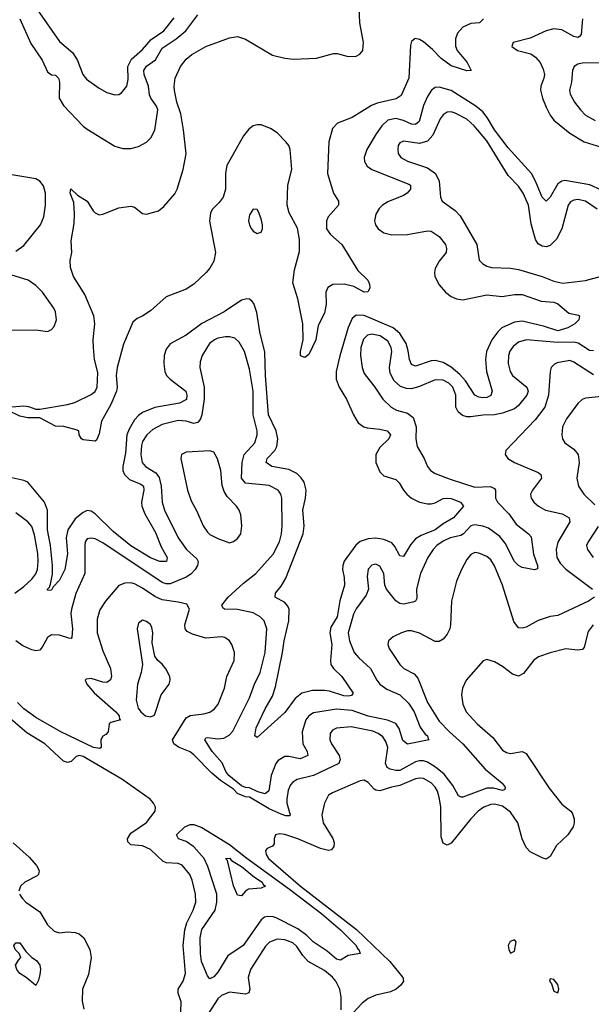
# Model space of a CAD drawing. Header units: inches. Extents: x 2001573 to 2220545, y 644482 to 846830.
# Tile 375 of 656: x 2073809 to 2076699, y 753494 to 758466. Entities that reach past the tile are written whole.
import ezdxf

# ---------------------------------------------------------------- set-up
doc = ezdxf.new("R2010")
doc.units = ezdxf.units.IN
doc.header["$MEASUREMENT"] = 0
doc.layers.add('C0775', color=7, linetype='Continuous')

msp = doc.modelspace()

# ---------------------------------------------------------------- linework, layer by layer
at = {"layer": 'C0775', "color": 5}
for points, elevation in [([(2073770, 756511.8), (2073830, 756515.8), (2073853.3, 756513.3), (2073890, 756498.7), (2073910, 756498.9), (2074050, 756523), (2074087.9, 756532.1), (2074170, 756573.6), (2074190, 756588.7), (2074201, 756610), (2074203.6, 756683.6), (2074186.9, 756750), (2074182, 756810), (2074180.3, 756850), (2074188.8, 756930), (2074184.2, 756970), (2074138.5, 757078.5), (2074081.2, 757170), (2074065.9, 757214.1), (2074064.9, 757250), (2074072.5, 757290), (2074069.1, 757350), (2074083.7, 757436.3), (2074085.6, 757485.6), (2074082.6, 757542.6), (2074064.4, 757590), (2074068, 757612), (2074100.4, 757580.4), (2074150, 757550.2), (2074180.2, 757500.2), (2074190.1, 757490.1), (2074210, 757481.1), (2074230, 757483.9), (2074310, 757515.6), (2074370, 757524), (2074390, 757519), (2074430, 757487.8), (2074450, 757483.9), (2074510, 757500.5), (2074537.9, 757522.1), (2074593.2, 757586.8), (2074605.4, 757610), (2074635.7, 757710), (2074650.7, 757789.3), (2074637.6, 757910), (2074622.8, 757990), (2074603.5, 758050), (2074592.3, 758107.7), (2074589.6, 758130.4), (2074594.7, 758170), (2074621.8, 758230), (2074650, 758266.3), (2074679, 758290), (2074750, 758330.1), (2074870, 758373.6), (2074910, 758380.9), (2074950, 758367), (2075086.4, 758286.4), (2075150, 758271), (2075193.1, 758266.9), (2075310, 758272.5), (2075394.8, 758294.8), (2075414.5, 758294.5), (2075470, 758280.6), (2075510, 758281.6), (2075528.9, 758291.1), (2075543.1, 758310), (2075546.6, 758350), (2075529.1, 758450), (2075523.5, 758570)], 280), ([(2073898, 758518), (2074010, 758356), (2074078.3, 758298.3), (2074100.7, 758260.7), (2074128.2, 758190), (2074145.9, 758165.9), (2074210, 758119.5), (2074250, 758098.4), (2074290, 758086.4), (2074310, 758088), (2074323.3, 758096.7), (2074350, 758130.7), (2074356.8, 758163.2), (2074356, 758230), (2074373.8, 758266.2), (2074430, 758315.9), (2074474.4, 758365.6), (2074537.4, 758410), (2074590, 758475.5)], 340), ([(2076154.4, 758470), (2076134, 758450), (2076090, 758446.6), (2076050, 758428.7), (2076021.9, 758398.1), (2076012.3, 758370), (2076012.5, 758332.5), (2076020.4, 758310), (2076071.1, 758250), (2076091.1, 758208.9), (2076070, 758207.6), (2075990, 758232.9), (2075939.1, 758270), (2075895.4, 758315.4), (2075850, 758353.4), (2075830, 758366.8), (2075809, 758371), (2075790, 758355.1), (2075785, 758335), (2075776.4, 758170), (2075737, 758083), (2075713, 758067), (2075615.5, 758044.5), (2075587.2, 758032.8), (2075490, 757971.8), (2075415.7, 757944.3), (2075390, 757915.9), (2075371.4, 757850), (2075365, 757690), (2075395.3, 757590), (2075421.5, 757550), (2075421.1, 757530), (2075368.3, 757470), (2075359.6, 757450), (2075360.1, 757410), (2075380.7, 757380.7), (2075437.6, 757330), (2075518.8, 757198.7), (2075569.1, 757150), (2075577.4, 757130), (2075579.3, 757110), (2075568.4, 757091.6), (2075550.1, 757089.9), (2075498.3, 757118.3), (2075450, 757131.2), (2075391.7, 757128.3), (2075366.4, 757113.6), (2075357.4, 757090), (2075358, 757030), (2075350, 756984.5), (2075317.8, 756922.2), (2075305.3, 756850), (2075290, 756814), (2075270, 756775.1), (2075250, 756760.3), (2075228.5, 756768.5), (2075228.4, 756790), (2075242.1, 756850), (2075240.2, 756930), (2075215.8, 757055.8), (2075190, 757138), (2075197.9, 757202.1), (2075224.1, 757295.9), (2075223.4, 757356.6), (2075213.5, 757413.5), (2075170.8, 757490), (2075161.2, 757530), (2075164.4, 757630), (2075184.6, 757710), (2075176.9, 757810), (2075169.1, 757830), (2075154.1, 757850), (2075110, 757894), (2075077.2, 757917.2), (2075030, 757934.8), (2075010, 757935), (2074990, 757929.3), (2074966.8, 757913.2), (2074940.1, 757879.9), (2074856, 757730), (2074849, 757691), (2074849.3, 757610), (2074837.3, 757570), (2074817.3, 757542.7), (2074784.3, 757510), (2074773.1, 757490), (2074768, 757448), (2074799.1, 757290), (2074790, 757246), (2074770, 757211.2), (2074751.9, 757190), (2074690, 757129.8), (2074650, 757105.6), (2074550, 757065.7), (2074470, 756995), (2074431.6, 756970), (2074402.7, 756957.3), (2074381.7, 756938.3), (2074333, 756827), (2074302.1, 756710), (2074295.9, 756670), (2074302.4, 756610), (2074297.9, 756590), (2074270, 756522.4), (2074222.1, 756437.9), (2074210, 756374), (2074197.1, 756342.9), (2074190, 756337.2), (2074130, 756345.2), (2074122, 756350), (2074109, 756370), (2074108, 756390), (2074095.1, 756395.1), (2074031.9, 756411.9), (2073990, 756414), (2073910, 756455.6), (2073850, 756454.8), (2073810, 756464.4), (2073754, 756490)], 280), ([(2073810, 758471.1), (2073865.8, 758345.8), (2073922.2, 758262.2), (2073950, 758202), (2073970, 758188.2), (2073990, 758185.2), (2074005.8, 758170), (2074010.6, 758150), (2074008.1, 758070), (2074030, 758032), (2074130, 757927.8), (2074150, 757912.4), (2074290, 757827.6), (2074330, 757815.8), (2074370, 757815.2), (2074410, 757825.6), (2074450, 757847.1), (2074471.6, 757870), (2074492.3, 757907.7), (2074507.6, 758010), (2074500.9, 758030), (2074472.4, 758070), (2074466, 758086), (2074460.3, 758130), (2074437.9, 758190), (2074436.3, 758210), (2074449.2, 758230.8), (2074496.2, 758263.8), (2074530, 758322.4), (2074600.6, 758370), (2074648.4, 758410), (2074710.3, 758489.7)], 320), ([(2076653.6, 758470), (2076648, 758392), (2076639.2, 758380.8), (2076630, 758376.2), (2076610, 758381.1), (2076550, 758415.2), (2076510, 758420.2), (2076470, 758410.5), (2076390, 758373.4), (2076310, 758353.2), (2076303.1, 758350), (2076297.6, 758330), (2076325.5, 758310), (2076393.3, 758293.3), (2076417.2, 758277.1), (2076440.1, 758250), (2076455.9, 758215.9), (2076461.7, 758190), (2076459.4, 758170), (2076444.1, 758130), (2076442.6, 758110), (2076451.3, 758070), (2076470, 758023.6), (2076490, 757983.9), (2076510, 757958.9), (2076590, 757892.3), (2076663.2, 757850), (2076750, 757822.9)], 320), ([(2076751.1, 758248.9), (2076652.7, 758247.3), (2076630, 758242.2), (2076612.2, 758230), (2076603.5, 758210), (2076598.3, 758150), (2076589.3, 758110), (2076592.2, 758090), (2076614.4, 758050), (2076644.2, 758010), (2076670, 757984.2), (2076717.7, 757957.7)], 340), ([(2076750, 757604.9), (2076691.5, 757631.5), (2076565.7, 757654.3), (2076549.1, 757650.9), (2076530, 757636.7), (2076490, 757569.8), (2076470, 757549.7), (2076450, 757569.8), (2076417.4, 757650), (2076396, 757690), (2076278.5, 757818.5), (2076209.4, 757909.4), (2076172.2, 757972.2), (2076150, 758000.4), (2076115.6, 758030), (2075990, 758107.9), (2075930, 758125.3), (2075910, 758123.9), (2075890.1, 758109.9), (2075870, 758077.8), (2075850, 758032), (2075828.9, 757951.1), (2075810, 757936.4), (2075790, 757938.7), (2075750, 757956.2), (2075710, 757966.3), (2075670, 757957.8), (2075640.3, 757930), (2075610.5, 757890), (2075564.5, 757810), (2075550.9, 757770), (2075552.7, 757750), (2075566.3, 757726.3), (2075590, 757710.2), (2075776.2, 757636.2), (2075784.7, 757630), (2075784.6, 757610), (2075768.5, 757590), (2075750, 757578), (2075670, 757546.2), (2075642.3, 757530), (2075626.7, 757513.3), (2075610, 757484.7), (2075602.6, 757450), (2075607.2, 757430), (2075620.7, 757410), (2075650, 757390.1), (2075690, 757380.1), (2075770, 757381), (2075870, 757399.3), (2075890, 757397.8), (2075930, 757372), (2075961.5, 757330), (2075967.5, 757310), (2075964.2, 757290), (2075930, 757246.9), (2075909.2, 757210), (2075905.6, 757190), (2075908.4, 757170), (2075930, 757126.5), (2075961.3, 757090), (2075990, 757067.7), (2076017, 757057), (2076050, 757052.1), (2076170, 757076.6), (2076247.8, 757067.8), (2076310, 757079.1), (2076350, 757078.9), (2076444.9, 757044.9), (2076510, 757039.9), (2076530, 757031.4), (2076584.6, 756984.6), (2076634, 756974), (2076639.1, 756970), (2076636.5, 756950), (2076614.9, 756930), (2076580.9, 756910), (2076530, 756894.8), (2076457.9, 756917.9), (2076350, 756943.3), (2076310, 756938.8), (2076246.7, 756910), (2076225.4, 756890), (2076196.2, 756850), (2076168.5, 756790), (2076164.5, 756750), (2076168.2, 756690), (2076197.5, 756590), (2076190, 756568.8), (2076170, 756558.3), (2076150, 756556.3), (2076130, 756559.3), (2076110, 756569.1), (2076061.9, 756641.9), (2076034.5, 756674.6), (2075990, 756710.8), (2075950, 756735), (2075910, 756744.6), (2075890, 756742.5), (2075810, 756716.3), (2075790, 756724.6), (2075779, 756750), (2075773.7, 756793.7), (2075762.8, 756830), (2075730, 756881.2), (2075696.7, 756910), (2075550, 756972.1), (2075510, 756973.2), (2075490, 756956.8), (2075470, 756911.9), (2075428.1, 756768.1), (2075409.7, 756690), (2075409.1, 756650), (2075423.9, 756610), (2075461.6, 756550), (2075495.7, 756470), (2075520.6, 756430), (2075549, 756410), (2075565, 756405), (2075630, 756398.8), (2075666, 756390), (2075683.2, 756370), (2075675.9, 756350), (2075630, 756305.5), (2075608.6, 756270), (2075609.7, 756229.7), (2075630, 756182.4), (2075650, 756161.9), (2075710, 756144.6), (2075727.7, 756127.7), (2075748.9, 756090), (2075766.3, 756070), (2075790, 756050.1), (2075830, 756029), (2075870, 756020.4), (2075890, 756021.1), (2075910, 756026.6), (2075950, 756047.8), (2075970, 756050.5), (2075990, 756047.7), (2076038, 756030), (2076052.2, 756010), (2076001.7, 755950), (2075950, 755920.6), (2075909.5, 755890), (2075838.6, 755861.4), (2075810, 755843.8), (2075785.4, 755814.6), (2075750, 755755), (2075730, 755758.7), (2075705.4, 755805.4), (2075690, 755823.7), (2075650, 755841.2), (2075610, 755848.4), (2075570, 755844.5), (2075530, 755831.2), (2075507.7, 755812.3), (2075450, 755731), (2075442.9, 755710), (2075440.7, 755690), (2075449, 755650), (2075450.8, 755610), (2075427.9, 755532.1), (2075414.5, 755450), (2075382.3, 755397.7), (2075377.7, 755370), (2075387.6, 755310), (2075380.1, 755230), (2075382.7, 755210), (2075395.2, 755190), (2075437.3, 755150), (2075495.2, 755064.7), (2075487.2, 755052.8), (2075469.3, 755050.7), (2075448.4, 755051.6), (2075374.8, 755074.8), (2075350, 755077.8), (2075290, 755078.2), (2075235.3, 755064.7), (2075201.8, 755038.2), (2075150, 754966.9), (2075010, 754841.6), (2074998, 754850), (2075004.6, 754890), (2075050, 754986), (2075087.3, 755050), (2075103, 755097), (2075138.3, 755270), (2075145.8, 755330), (2075169.9, 755430), (2075170.5, 755490), (2075165.2, 755505.2), (2075150, 755522.6), (2075101.1, 755550), (2075102, 755570), (2075130, 755605.2), (2075154.1, 755645.9), (2075242.9, 755870), (2075247.9, 755910), (2075241, 755990), (2075254.2, 756050), (2075257.3, 756090), (2075247.2, 756130), (2075232.3, 756152.3), (2075210, 756173.8), (2075170, 756193.8), (2075084.4, 756210), (2075055.3, 756230), (2075059.5, 756250), (2075098, 756290), (2075109.3, 756310), (2075113.9, 756350), (2075105.1, 756390), (2075067, 756470), (2075051.5, 756670), (2075047.5, 756787.5), (2075022.3, 756890), (2075007.3, 756987.3), (2074992.2, 757032.2), (2074983.7, 757043.7), (2074970, 757055.1), (2074957, 757057), (2074930, 757049.8), (2074842.2, 756990), (2074730, 756932.2), (2074650, 756873.1), (2074570, 756828.7), (2074550, 756802), (2074540.1, 756770), (2074537.4, 756730), (2074542, 756690), (2074551.6, 756670), (2074569.4, 756650), (2074648.7, 756590), (2074654.7, 756570), (2074651.8, 756548.2), (2074617, 756530), (2074491.8, 756508.2), (2074430, 756482.9), (2074410, 756467.9), (2074390, 756444.7), (2074361.7, 756398.3), (2074350.1, 756370), (2074343.5, 756276.4), (2074330.1, 756210), (2074331, 756190), (2074339.6, 756170), (2074364.2, 756144.2), (2074421, 756121), (2074434.8, 756110), (2074436.8, 756090), (2074424.4, 756030), (2074427.2, 756010), (2074442.3, 755970), (2074495.6, 755875.6), (2074523.6, 755803.6), (2074554.2, 755750), (2074550.3, 755730), (2074518, 755730), (2074470, 755748.2), (2074370, 755809.9), (2074281.3, 755881.3), (2074190, 755971), (2074170, 755984.9), (2074150, 755986.7), (2074130, 755977.3), (2074090, 755945.2), (2074052.5, 755890), (2074043.7, 755850), (2074051.2, 755768.8), (2074038, 755690), (2074010, 755635.8), (2073978.7, 755601.3), (2073970, 755584.5), (2073963.2, 755583.2), (2073950, 755586), (2073949.7, 755589.7), (2073960.2, 755599.8), (2073964.5, 755615.5), (2073974, 755666), (2073975, 755710), (2073964.9, 755810), (2073949.9, 755890.1), (2073949.9, 755990), (2073935.1, 756030), (2073849.9, 756129.9), (2073830, 756139.8), (2073770, 756152.7)], 320), ([(2076729, 757509), (2076670, 757549.9), (2076630, 757558.6), (2076610, 757555), (2076594.2, 757545.8), (2076582.3, 757530), (2076550.1, 757409.9), (2076522.8, 757357.2), (2076490, 757325.5), (2076470, 757319.8), (2076450, 757322), (2076430, 757334.5), (2076416, 757356), (2076394.4, 757434.4), (2076381.5, 757530), (2076355, 757590), (2076330, 757625.3), (2076278.6, 757678.6), (2076170, 757854.4), (2076106.3, 757930), (2076070, 757963.6), (2076010, 757994.5), (2075990, 758000.2), (2075970, 757998.5), (2075950, 757986.2), (2075934.1, 757965.9), (2075897.2, 757882.8), (2075870, 757853.1), (2075830, 757841.1), (2075750, 757852.7), (2075730, 757844.5), (2075722.7, 757830), (2075720.2, 757810), (2075722.8, 757790), (2075736, 757770), (2075770, 757752.1), (2075870, 757718), (2075911.6, 757690), (2075930.1, 757650), (2075936.5, 757570), (2075944.6, 757550), (2076010, 757502.6), (2076035.6, 757475.6), (2076120.6, 757330), (2076132.4, 757252.4), (2076150, 757233.7), (2076170, 757221.1), (2076194, 757214), (2076290, 757211.4), (2076330, 757204.2), (2076450, 757168.4), (2076510, 757145.4), (2076555.1, 757135), (2076670, 757149.6), (2076750, 757170.1)], 340), ([(2073790, 757296.3), (2073830, 757326.5), (2073913.7, 757430), (2073930.3, 757469.7), (2073939.3, 757530), (2073940.1, 757590), (2073930, 757627.6), (2073910.4, 757650), (2073890, 757661.7), (2073728.4, 757690)], 320), ([(2073730, 756897.4), (2073890, 756899.6), (2073950, 756892.2), (2073970, 756901.6), (2073983.1, 756916.9), (2073995.3, 756950), (2073990.7, 756990), (2073981.8, 757010), (2073923.8, 757090), (2073890, 757123.7), (2073852, 757150), (2073770, 757176)], 320), ([(2076710, 756794.2), (2076690, 756794.9), (2076631.7, 756831.7), (2076610, 756838.3), (2076530, 756835.4), (2076370.7, 756849.3), (2076330, 756837.5), (2076304, 756816), (2076287.5, 756792.5), (2076280.4, 756770), (2076278.5, 756730), (2076288.7, 756690), (2076300.6, 756670), (2076372.3, 756610), (2076379.4, 756590), (2076373, 756570), (2076330, 756517), (2076310, 756500.2), (2076250, 756479.1), (2076210, 756470.4), (2076150, 756468.2), (2076090, 756459.9), (2076070, 756460.2), (2076048, 756468), (2076026.4, 756486.4), (2076014.2, 756510), (2076013.4, 756570), (2075998, 756610), (2075979.1, 756630), (2075950, 756645.2), (2075910, 756648.1), (2075830, 756613.6), (2075790, 756602.4), (2075763.7, 756603.7), (2075733.9, 756613.9), (2075701.8, 756641.8), (2075681.3, 756681.3), (2075678, 756710), (2075690.4, 756790), (2075687.4, 756810), (2075670, 756842.5), (2075632.1, 756870), (2075590, 756878.4), (2075566.9, 756873.1), (2075546.7, 756853.3), (2075534.3, 756810), (2075532.5, 756770), (2075539.7, 756710), (2075550, 756679.3), (2075604.9, 756610), (2075644.9, 756550), (2075686.7, 756510), (2075714.6, 756494.6), (2075770, 756479.3), (2075797.4, 756457.5), (2075813.4, 756410), (2075812.4, 756350), (2075819, 756310), (2075854, 756250), (2075870.4, 756210), (2075886, 756190), (2075910, 756174.9), (2075985.5, 756145.5), (2076110, 756105.9), (2076188.6, 756108.6), (2076210, 756098.9), (2076215.2, 756090), (2076215, 756050), (2076223.7, 756030), (2076281, 755970), (2076318.6, 755918.6), (2076382, 755870), (2076394.1, 755854.1), (2076406.7, 755766.7), (2076426.4, 755710), (2076426.8, 755693.2), (2076411.7, 755688.3), (2076350, 755700.3), (2076330, 755709.8), (2076309.9, 755729.9), (2076262.5, 755822.5), (2076235.7, 755855.7), (2076178.2, 755898.2), (2076150, 755909), (2076110, 755915.5), (2076089.8, 755910.2), (2076052.6, 755870), (2076038.4, 755861.6), (2075984.4, 755850), (2075950, 755832.8), (2075917.4, 755810), (2075898.6, 755790), (2075871.7, 755750), (2075834.5, 755670), (2075814.6, 755590), (2075816.1, 755543.9), (2075810.1, 755529.9), (2075796, 755524), (2075750, 755515.2), (2075730, 755518.7), (2075710, 755531.7), (2075662.6, 755590), (2075655, 755610), (2075650.5, 755670), (2075630, 755705.7), (2075610, 755716.1), (2075590, 755711.9), (2075570, 755691.5), (2075565.4, 755654.6), (2075572.7, 755590), (2075560.7, 755559.3), (2075510, 755490.8), (2075496.2, 755463.8), (2075470.1, 755370), (2075475.8, 755330), (2075499.8, 755270), (2075522.8, 755242.8), (2075582.4, 755190), (2075613.9, 755130), (2075630, 755110.2), (2075665.7, 755085.7), (2075730, 755057), (2075774.6, 755014.6), (2075803.1, 754970), (2075833.2, 754893.2), (2075858.8, 754858.8), (2075870.3, 754850), (2075873.8, 754833.8), (2075878.8, 754830), (2075770, 754807), (2075746.7, 754826.7), (2075727.4, 754887.4), (2075710, 754911.1), (2075668, 754928), (2075570, 754948.6), (2075490, 754977.5), (2075410, 754984.8), (2075294.2, 754965.8), (2075270, 754951.3), (2075256, 754930), (2075237.8, 754870), (2075240.5, 754810), (2075261.5, 754770), (2075266.4, 754750), (2075226.8, 754733.2), (2075170, 754745.8), (2075150, 754745.6), (2075115.3, 754724.7), (2075104.2, 754710), (2075080.8, 754650), (2075068.6, 754571.4), (2075050, 754556.9), (2075012.8, 754567.2), (2074970, 754587.3), (2074950, 754588.4), (2074930, 754597.4), (2074865.8, 754650), (2074851.9, 754670), (2074833.2, 754713.3), (2074782, 754770), (2074744.1, 754830), (2074750, 754839.5), (2074759.1, 754840.9), (2074810, 754834.4), (2074841.8, 754838.2), (2074867.6, 754852.4), (2074886.2, 754873.8), (2074970, 755042), (2074995.2, 755110), (2075024.9, 755170), (2075049.4, 755270), (2075057.6, 755390), (2075044.4, 755430), (2075024.8, 755450), (2074990, 755471), (2074910, 755487.2), (2074845.2, 755490), (2074835.8, 755495.8), (2074831.1, 755510), (2074862.3, 755550), (2074939.6, 755620.4), (2075003.1, 755670), (2075090, 755766.5), (2075122.4, 755830), (2075132.5, 755870), (2075136.3, 755910), (2075134.5, 756050), (2075128.8, 756070), (2075115.3, 756090), (2075070, 756113.4), (2074950, 756125.8), (2074930.5, 756150), (2074933.7, 756230), (2074943, 756270), (2074997.2, 756330), (2075009.9, 756370.1), (2075008.7, 756390), (2074988.5, 756470), (2074989.9, 756590), (2074970, 756700.7), (2074945, 756790), (2074917.9, 756837.9), (2074897.1, 756857.1), (2074870, 756864.4), (2074850, 756864.2), (2074810, 756857.2), (2074794.6, 756850), (2074768.4, 756830), (2074731.9, 756770), (2074722.1, 756737.9), (2074719.7, 756710), (2074741.3, 756610), (2074742.2, 756550), (2074730.1, 756469.9), (2074723.3, 756450), (2074710, 756432.2), (2074690, 756427.6), (2074650, 756439.1), (2074610, 756441.8), (2074530, 756422.5), (2074482.7, 756397.3), (2074450.9, 756370), (2074430, 756336), (2074424.8, 756315.2), (2074422, 756270), (2074428.3, 756230), (2074445.6, 756210), (2074497.2, 756177.2), (2074513.9, 756153.9), (2074525, 756110), (2074528.4, 756030), (2074541.3, 755990), (2074610, 755850.2), (2074652.5, 755790), (2074704, 755744), (2074710.9, 755730), (2074708.2, 755710), (2074695.8, 755690), (2074673.4, 755666.6), (2074649.8, 755650.3), (2074570, 755617.4), (2074550, 755616.4), (2074530, 755623.5), (2074230, 755824.5), (2074190, 755844), (2074170, 755847.8), (2074150, 755844), (2074140.2, 755830), (2074137.6, 755810), (2074137.6, 755670), (2074092.2, 755567.8), (2074070.1, 755490), (2074068.1, 755468), (2074075.8, 755390), (2074073.2, 755346.8), (2074070, 755340.7), (2074058, 755342), (2074010, 755358.8), (2073970, 755359.9), (2073950, 755345.5), (2073923.3, 755296.7), (2073910, 755282.8), (2073890, 755279.4), (2073870, 755284.3), (2073824.7, 755304.7), (2073788.7, 755328.7)], 340), ([(2076710, 756672.6), (2076610, 756737.4), (2076590, 756744.5), (2076526.1, 756733.9), (2076512.8, 756727.2), (2076496.5, 756710), (2076491.3, 756688.7), (2076483.1, 756570), (2076463.3, 756510), (2076414.2, 756445.8), (2076267.3, 756290), (2076264, 756270), (2076277.3, 756250), (2076310.5, 756230), (2076430, 756180.2), (2076444.2, 756170), (2076446.5, 756150), (2076400.9, 756090), (2076391.7, 756070), (2076394.3, 756050), (2076407.4, 756030), (2076431.6, 756010), (2076467, 755990), (2076551, 755971), (2076586, 755950), (2076590.2, 755930), (2076530, 755827.3), (2076521.3, 755790), (2076524.2, 755750), (2076540.8, 755720.8), (2076570, 755692), (2076704, 755590)], 360), ([(2076750, 756562.5), (2076670, 756555.3), (2076652.3, 756547.7), (2076630, 756527.1), (2076573.5, 756450), (2076552.7, 756410), (2076549.3, 756369.3), (2076553.4, 756350), (2076564.9, 756330), (2076610, 756298), (2076632.9, 756270), (2076637.1, 756230), (2076625.2, 756150), (2076633.4, 756110), (2076660.2, 756070), (2076716.7, 756016.7)], 380), ([(2073785, 755570), (2073830, 755603.3), (2073870, 755640.8), (2073890, 755667.1), (2073898.5, 755690), (2073902.9, 755730), (2073900.5, 755770), (2073884.4, 755864.4), (2073870, 755906.3), (2073849.9, 755929.9), (2073790, 755976.4)], 340), ([(2076733.1, 755906.9), (2076683.6, 755830), (2076675.2, 755810), (2076680.2, 755790), (2076707.9, 755750)], 380), ([(2076714.3, 755550), (2076685.3, 755530), (2076530, 755458), (2076490, 755452.5), (2076430, 755432.2), (2076370, 755398.8), (2076350, 755393.5), (2076330, 755395.1), (2076307.4, 755427.4), (2076250.4, 755610), (2076210, 755708.3), (2076190, 755739.1), (2076170, 755755.1), (2076130, 755772.8), (2076110, 755774.7), (2076090, 755764.5), (2076070, 755740.9), (2076041.7, 755690), (2076017.4, 755630), (2075991.3, 755530), (2075987.5, 755410), (2075982.9, 755390), (2075970, 755363.5), (2075950, 755337.7), (2075930, 755326.6), (2075910, 755326.2), (2075830, 755367.7), (2075790, 755380.3), (2075770, 755379.3), (2075739.1, 755370), (2075697.3, 755350), (2075673.4, 755330), (2075670.4, 755310), (2075677.6, 755290), (2075730.4, 755210), (2075750.2, 755190.2), (2075803, 755163), (2075821.2, 755141.2), (2075870, 755017.3), (2075930, 754924.2), (2075982, 754870), (2076048.9, 754810), (2076161.4, 754681.4), (2076247.4, 754610), (2076262.6, 754590), (2076262, 754578), (2076250, 754573.6), (2076204.5, 754584.5), (2076170, 754584.9), (2076050, 754539.3), (2076040.7, 754540.7), (2076026.9, 754546.9), (2075999.2, 754599.2), (2075955.5, 754655.5), (2075911.2, 754691.2), (2075870, 754717.1), (2075850, 754723.5), (2075830, 754723.6), (2075810, 754717.5), (2075730, 754674.9), (2075710, 754674.3), (2075682.1, 754682.1), (2075667.3, 754690), (2075658, 754710), (2075669.4, 754790), (2075660.6, 754820.6), (2075644.7, 754844.7), (2075621.5, 754861.5), (2075593.5, 754873.5), (2075484.7, 754895.3), (2075410, 754888.7), (2075390, 754878), (2075378.6, 754861.4), (2075377.5, 754830), (2075385.4, 754810), (2075423.5, 754750), (2075429.1, 754730.9), (2075422.4, 754710), (2075294.4, 754650), (2075211.7, 754628.3), (2075190, 754616.1), (2075178, 754602), (2075165.6, 754574.4), (2075158.8, 754530), (2075159.3, 754510), (2075176.5, 754450), (2075174.5, 754445.5), (2075155.1, 754444.9), (2075130, 754453.3), (2075070, 754481.7), (2074970, 754539.5), (2074950, 754541.7), (2074910, 754557.8), (2074890, 754579.7), (2074824.1, 754624.1), (2074780.5, 754660.5), (2074690, 754753.4), (2074670, 754768.1), (2074612.5, 754792.5), (2074588.9, 754808.9), (2074581.8, 754830), (2074650, 754941.2), (2074670, 754951.6), (2074740, 754960), (2074770, 754968.4), (2074793.7, 754986.3), (2074812, 755010), (2074845.1, 755090), (2074856.1, 755150), (2074893.3, 755230), (2074894.8, 755270), (2074881.3, 755310), (2074869.5, 755330), (2074845.9, 755345.9), (2074829.7, 755349.7), (2074750, 755342.9), (2074682.3, 755362.3), (2074655.9, 755375.9), (2074645.7, 755390), (2074644.3, 755410), (2074667.1, 755490), (2074653.7, 755513.7), (2074610, 755524.8), (2074530, 755536.2), (2074492.6, 755552.6), (2074430, 755596.1), (2074390, 755616.8), (2074370, 755621.4), (2074339.7, 755620.3), (2074310, 755608.3), (2074242, 755530), (2074214.7, 755485.3), (2074200.6, 755439.4), (2074200.5, 755370), (2074230, 755279.5), (2074268.1, 755190), (2074272.6, 755150), (2074268.4, 755131.6), (2074250, 755118.8), (2074230, 755120.6), (2074170, 755138.5), (2074144.2, 755135.8), (2074139.5, 755130), (2074148.4, 755110), (2074186.2, 755066.2), (2074294.3, 754970), (2074312, 754950), (2074313.2, 754933.2), (2074318, 754930), (2074270, 754917.2), (2074261, 754910), (2074256, 754870), (2074244, 754856), (2074230, 754848.7), (2074218.8, 754830), (2074221, 754790), (2074214, 754786), (2074182.9, 754790), (2074016.8, 754870), (2073890, 754942), (2073830, 754986.4), (2073797.6, 755017.6)], 360), ([(2076707.9, 755410), (2076682.8, 755377.1), (2076662.9, 755297.1), (2076654, 755286), (2076630, 755282.5), (2076570, 755288.9), (2076490, 755268.9), (2076431.6, 755248.4), (2076408.4, 755231.6), (2076356.3, 755163.7), (2076330, 755151.6), (2076300.6, 755160.6), (2076250, 755200.4), (2076210, 755223.5), (2076170, 755234.3), (2076151.5, 755228.4), (2076066.3, 755130), (2076047.2, 755090), (2076043, 755057), (2076049.1, 755010), (2076065.8, 754970), (2076121.5, 754910), (2076200.8, 754840.8), (2076250, 754777.3), (2076270, 754764.7), (2076290, 754761.1), (2076350, 754770.2), (2076370, 754759.6), (2076485.1, 754585.1), (2076550, 754504.7), (2076596, 754470), (2076601.5, 754461.5), (2076612.1, 754430), (2076612.7, 754410), (2076606.9, 754390), (2076580.3, 754350), (2076523.6, 754296.4), (2076490, 754240.9), (2076470, 754227.6), (2076450, 754232.8), (2076390, 754263.4), (2076370, 754285.7), (2076350, 754329.7), (2076327.2, 754410), (2076290, 754464.5), (2076250, 754493.8), (2076210, 754505), (2076190, 754503.6), (2076154.7, 754490), (2076126, 754470), (2076089.1, 754430.9), (2075990, 754307.6), (2075970, 754297.2), (2075950, 754308), (2075939.2, 754339.2), (2075937.2, 754490), (2075932.1, 754532.1), (2075921, 754570), (2075910, 754590.5), (2075890, 754612.6), (2075850, 754634.5), (2075830, 754635.9), (2075810, 754632.3), (2075730, 754598.4), (2075688.9, 754591.1), (2075630, 754572.5), (2075610, 754575.2), (2075601.1, 754581.1), (2075570, 754613.5), (2075550, 754625.3), (2075530, 754622.2), (2075390, 754562.2), (2075370.4, 754550), (2075349.1, 754510), (2075336.5, 754450), (2075343.9, 754410), (2075391.6, 754331.6), (2075398.8, 754310), (2075396.8, 754290), (2075385.3, 754274.7), (2075370, 754270.7), (2075330, 754281.5), (2075215.6, 754330), (2075150, 754352), (2075124.7, 754355.3), (2075102, 754350), (2075094.8, 754330), (2075095.9, 754304.1), (2075087.1, 754292.9), (2075059.8, 754280.2), (2075051, 754270), (2075055.5, 754250), (2075067.6, 754230), (2075229.1, 754090), (2075511.8, 753871.8), (2075680.3, 753710), (2075745.1, 753630), (2075749.3, 753610), (2075736.3, 753590), (2075712.7, 753570), (2075683, 753557), (2075610, 753540.8), (2075570, 753523.6), (2075540.2, 753499.8), (2075450, 753402.4)], 380), ([(2074622.6, 753410), (2074625.8, 753505.8), (2074609.3, 753550), (2074610.5, 753570), (2074635.3, 753610), (2074646.9, 753650), (2074635.3, 753790), (2074643.4, 753870), (2074654.1, 753905.9), (2074686.2, 753970), (2074699, 754010), (2074697.2, 754050), (2074681.1, 754121.1), (2074668.8, 754150), (2074630, 754196.8), (2074610, 754204.8), (2074551.7, 754208.3), (2074534.7, 754214.7), (2074470, 754275.6), (2074430, 754293.9), (2074370, 754299.3), (2074355.1, 754315), (2074354.2, 754330), (2074370, 754358.4), (2074450, 754412.6), (2074494.4, 754470), (2074494.8, 754490), (2074485.4, 754510), (2074468.4, 754530), (2074325.9, 754630), (2074130, 754745.8), (2074110, 754750.7), (2074094.6, 754745.4), (2074070, 754720.7), (2074050, 754714.5), (2074030, 754721.3), (2073935.8, 754810), (2073844.5, 754864.5), (2073750, 754945.4)], 380), ([(2073775.3, 754310), (2073856.2, 754236.2), (2073894.2, 754194.2), (2073908, 754170), (2073904.7, 754150), (2073897.4, 754142.6), (2073834.6, 754110), (2073812.9, 754090), (2073805.1, 754065.1)], 380), ([(2073807.2, 754050), (2073820.9, 754030), (2073840.8, 754010), (2073910, 753960.7), (2073950, 753895.9), (2073983.4, 753863.3), (2074010, 753855.2), (2074050, 753859.8), (2074090, 753856.2), (2074110.4, 753850), (2074133.8, 753830), (2074163.2, 753770), (2074170.1, 753730), (2074156.1, 753643.9), (2074127.3, 753570), (2074124.5, 753510), (2074132.6, 753470)], 380), ([(2075434.8, 753465.2), (2075434.9, 753530), (2075427.4, 753570), (2075406.8, 753610), (2075390, 753630.4), (2075350, 753664.3), (2075267.2, 753710), (2075239.7, 753739.7), (2075210, 753785.6), (2075190, 753803.6), (2075150, 753819.9), (2075110, 753822.5), (2075071.7, 753808.3), (2075051.9, 753788.1), (2074976.6, 753670), (2074964.5, 753630), (2074972.3, 753570), (2074968, 753552), (2074950, 753545.3), (2074870, 753554.7), (2074830, 753537.8), (2074810, 753521.4), (2074743, 753417)], 380)]:
    msp.add_lwpolyline(points, dxfattribs=dict(at, elevation=elevation))
for points, elevation in [([(2074990, 757509.6), (2074970, 757480.9), (2074965.2, 757450), (2074970, 757428.2), (2074980.2, 757410), (2074990, 757398), (2075010, 757386.5), (2075030, 757393.4), (2075036.1, 757410), (2075035.7, 757430), (2075030, 757461.2), (2075016.5, 757496.5), (2075010, 757507.6)], 320), ([(2074770, 756289.6), (2074650, 756282.9), (2074627.7, 756270), (2074623.8, 756250), (2074656.9, 756090), (2074675.6, 756035.6), (2074704.8, 755984.8), (2074736.5, 755910), (2074758, 755878), (2074770, 755866.7), (2074810, 755845.3), (2074870, 755824.4), (2074890, 755830.4), (2074910, 755846.7), (2074926.9, 755870), (2074932.3, 755910), (2074926.1, 755966.1), (2074918.3, 755990), (2074904.4, 756010), (2074857.5, 756057.5), (2074842.7, 756082.7), (2074833.2, 756113.2), (2074825, 756190), (2074809, 756249), (2074790, 756282)], 360), ([(2074430, 755433), (2074410, 755418), (2074403.6, 755390), (2074429, 755210), (2074423.1, 755170), (2074404.1, 755110), (2074397.1, 755030), (2074407.1, 754990), (2074421.5, 754970), (2074445.5, 754950), (2074470, 754945.1), (2074490, 754953.4), (2074524, 755056), (2074564.5, 755110), (2074569.6, 755130.4), (2074567.8, 755150), (2074548.5, 755188.5), (2074530, 755211.6), (2074506.6, 755230), (2074492.4, 755252.4), (2074479.4, 755319.4), (2074481.5, 755370), (2074477.3, 755397.3), (2074470, 755411.3), (2074450, 755427.6)], 380), ([(2075430, 753716.8), (2075410, 753721), (2075362.9, 753762.9), (2075292.4, 753810), (2075261.4, 753841.4), (2075215.5, 753875.5), (2075106, 753930), (2075090, 753936.4), (2075061.9, 753938.1), (2075046.3, 753933.7), (2075030, 753920.2), (2074938.8, 753790), (2074860.8, 753739.2), (2074810, 753655.6), (2074790, 753632.1), (2074770, 753623.1), (2074758.3, 753638.3), (2074728.5, 753710), (2074722.9, 753750), (2074721.6, 753830), (2074730, 753872.3), (2074796.9, 753970), (2074805.9, 754010), (2074804.9, 754050), (2074760.9, 754190), (2074742.3, 754230), (2074690, 754289.4), (2074650, 754315.8), (2074611.3, 754330), (2074601.1, 754350), (2074644.4, 754390), (2074670, 754401.3), (2074690, 754401.2), (2074730, 754386.4), (2074870, 754301.3), (2074950, 754236.3), (2075179.7, 754070), (2075336.5, 753950), (2075431.2, 753870), (2075510.1, 753790), (2075516, 753776), (2075523.7, 753770), (2075530.3, 753750), (2075470, 753739.7)], 360), ([(2074930, 754042), (2074910, 754044.5), (2074890, 754092.3), (2074859.5, 754219.5), (2074850, 754230.4), (2074870, 754232.1), (2074880.1, 754220.1), (2074930.8, 754190), (2074995.7, 754135.7), (2075034.4, 754110), (2075039.3, 754099.3), (2075051.4, 754090), (2075030, 754080.4), (2074964.9, 754075.1), (2074950, 754066)], 340), ([(2073890, 753589.6), (2073841.4, 753630), (2073809.5, 753649.5), (2073793.7, 753670), (2073788.1, 753691.9), (2073802.5, 753717.5), (2073815.1, 753730), (2073806.6, 753750), (2073786, 753770), (2073779, 753790), (2073790, 753804.7), (2073810, 753804), (2073840.4, 753760.4), (2073870.6, 753730), (2073894.5, 753714.5), (2073911, 753691), (2073914.5, 753670), (2073910, 753644), (2073904.2, 753615.8)], 360), ([(2076310, 753819.3), (2076288.3, 753811.7), (2076278.8, 753790), (2076281, 753770), (2076290, 753752), (2076310, 753762), (2076319.3, 753810)], 420), ([(2076490, 753622), (2076487.4, 753610), (2076497.6, 753597.6), (2076510, 753560.5), (2076530, 753552), (2076535.1, 753570), (2076530, 753594), (2076510, 753619.3)], 420)]:
    msp.add_lwpolyline(points, close=True, dxfattribs=dict(at, elevation=elevation))

doc.saveas('drawing.dxf')
